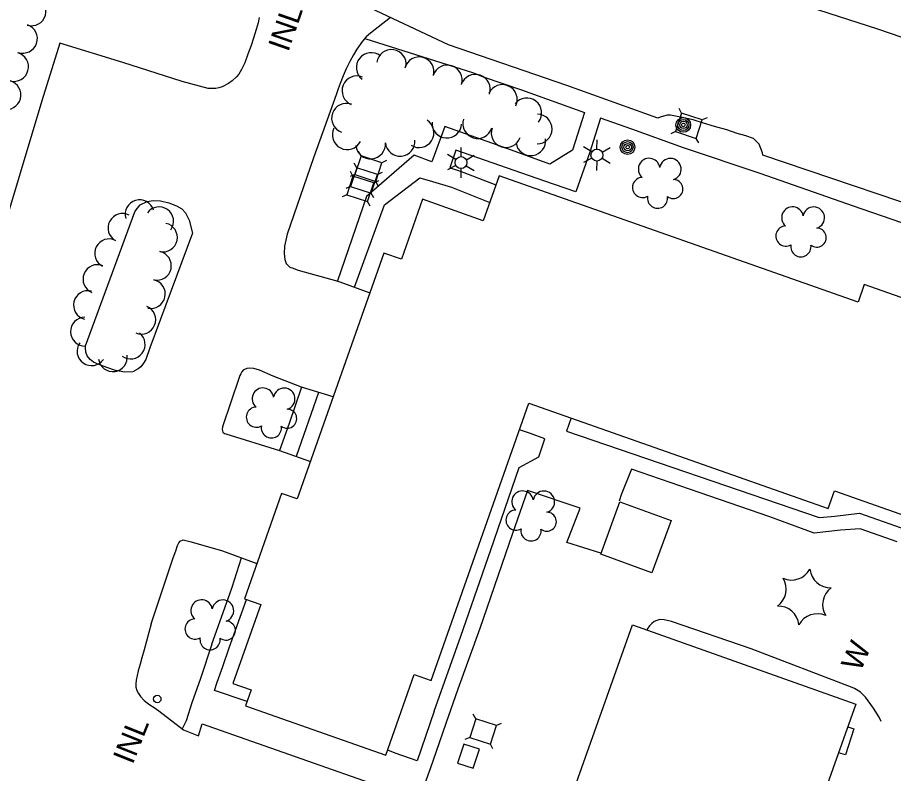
# Model space of a CAD drawing. Extents: x 189384 to 193282, y 256970 to 260388.
# Drawn here: x 190295.2 to 190536.2, y 258279 to 258486.9 of the extents above; entities that cross this region are included whole.
import ezdxf

# ---------------------------------------------------------------- set-up
doc = ezdxf.new("R2010")
doc.units = 0
for name, color, linetype in [('E_DWY', 7, 'Continuous'), ('E_LAND_Vegetation', 7, 'Continuous'), ('E_MISCPROP', 7, 'Continuous'), ('E_MISCPROP_HvyLine', 7, 'Continuous'), ('E_MISCPROP_Railing', 7, 'Continuous'), ('E_PATH_Sidewalk', 7, 'Continuous'), ('E_RDWY', 7, 'Continuous'), ('E_UTL_AboveGroundPipe', 7, 'Continuous')]:
    doc.layers.add(name, color=color, linetype=linetype)

# ---------------------------------------------------------------- blocks, each defined once
blk = doc.blocks.new('INL')
at = {"layer": 'E_MISCPROP_Railing'}
blk.add_text('INL', height=6, rotation=0, dxfattribs=at).set_placement((-5.79, -2.75))
blk = doc.blocks.new('PED')
at = {"layer": 'E_UTL_AboveGroundPipe'}
for p, q in [((-2.34, 2.71), (-3.29, 3.77)), ((3.06, 2.71), (4.02, 3.77)), ((-3.29, -4.35), (-2.34, -3.29)), ((4.02, -4.35), (3.06, -3.29))]:
    blk.add_line(p, q, dxfattribs=at)
blk.add_lwpolyline([(-2.34, -3.29), (3.06, -3.29), (3.06, 2.71), (-2.34, 2.71)], close=True, dxfattribs=at)
blk = doc.blocks.new('WAL_2')
at = {"layer": 'E_MISCPROP_Railing'}
blk.add_text('W', height=6, rotation=360, dxfattribs=at).set_placement((-2.3, -3.01))
blk = doc.blocks.new('TREE_9')
at = {"layer": 'E_LAND_Vegetation'}
for centre, radius, start, end in [((-1.47, 4.28), 2.78, 1.3947, 209.1677), ((3.57, 2.42), 2.97, 278.4238, 139.6577), ((-4.47, 0.2), 2.78, 78.0717, 279.0828), ((3.46, -3.43), 2.97, 196.0746, 79.0479), ((-2.01, -4.2), 2.61, 140.7799, 358.7125)]:
    blk.add_arc(centre, radius, start, end, dxfattribs=at)
blk = doc.blocks.new('LTP_8')
at = {"layer": 'E_MISCPROP'}
for p, q in [((-0.8, 1.43), (-2, 3.73)), ((0.9, 1.42), (2.27, 3.65)), ((-1.64, 0.07), (-4.24, 0.14)), ((-0.88, -1.42), (-2.24, -3.61)), ((0.76, -1.47), (2, -3.65)), ((1.64, -0.02), (4.16, -0.09))]:
    blk.add_line(p, q, dxfattribs=at)
blk.add_circle((0, 0), 1.64, dxfattribs=at)
blk = doc.blocks.new('POLE_8')
at = {"layer": 'E_MISCPROP'}
for centre, radius in [((-0.01, 0.02), 2.02), ((-0.01, 0.03), 1.52), ((0, -0.01), 1.01), ((0, 0), 0.502)]:
    blk.add_circle(centre, radius, dxfattribs=at)
blk = doc.blocks.new('POLE_9')
at = {"layer": 'E_MISCPROP'}
for centre, radius in [((-0.01, 0.02), 2.02), ((-0.01, 0.03), 1.52), ((0, -0.01), 1.01), ((0, 0), 0.502)]:
    blk.add_circle(centre, radius, dxfattribs=at)
blk = doc.blocks.new('TREE_10')
at = {"layer": 'E_LAND_Vegetation'}
for centre, radius, start, end in [((-1.47, 4.28), 2.78, 1.3947, 209.1677), ((3.57, 2.42), 2.97, 278.4238, 139.6577), ((-4.47, 0.2), 2.78, 78.0717, 279.0828), ((3.46, -3.43), 2.97, 196.0746, 79.0479), ((-2.01, -4.2), 2.61, 140.7799, 358.7125)]:
    blk.add_arc(centre, radius, start, end, dxfattribs=at)
blk = doc.blocks.new('PINEL_3')
at = {"layer": 'E_LAND_Vegetation'}
for centre, start, end in [((-8.14, 7.32), 275.2115, 0.9764), ((2.26, 10.71), 215.2115, 300.9764), ((10.41, 3.41), 155.2115, 240.9764), ((-10.4, -3.39), 335.2115, 60.9764), ((8.15, -7.3), 95.2115, 180.9764), ((-2.25, -10.7), 35.2115, 120.9764)]:
    blk.add_arc(centre, 5.72, start, end, dxfattribs=at)
blk = doc.blocks.new('INL_9')
at = {"layer": 'E_MISCPROP_Railing'}
blk.add_text('INL', height=6, rotation=0, dxfattribs=at).set_placement((-5.79, -2.75))

msp = doc.modelspace()

# ---------------------------------------------------------------- linework, layer by layer
at = {"layer": 'E_DWY'}
for points in [[(190361.68, 258486.97), (190361.43, 258485.51), (190360.91, 258483.62), (190360.18, 258481.22), (190359.48, 258479.26), (190358.61, 258476.84), (190357.73, 258474.5), (190356.86, 258472.64), (190356.08, 258471.32), (190355.48, 258470.61), (190354.25, 258469.48), (190353.24, 258468.77), (190351.53, 258467.91), (190350.57, 258467.59), (190349.78, 258467.38), (190347.69, 258467.41), (190340.56, 258469.35), (190324.2, 258474.54), (190306.89, 258479.9), (190301.94, 258464.02), (190289.65, 258423.29)], [(190397.83, 258486.92), (190392.36, 258482.59), (190391.17, 258481.58), (190390.14, 258480.46), (190388.6, 258478.25), (190387.6, 258476.67), (190386.59, 258474.82), (190385.59, 258472.86), (190384.77, 258470.89), (190384.02, 258468.81), (190383.45, 258467.36), (190382.89, 258465.67), (190376.64, 258448.33), (190369.4, 258427.35), (190368.68, 258424.07), (190368.59, 258422.03), (190368.79, 258420.41), (190369.13, 258419.3), (190369.64, 258418.71), (190370.16, 258418.31), (190371.04, 258417.95), (190371.65, 258417.75), (190372.44, 258417.44), (190383.29, 258414.44), (190383.88, 258414.2), (190392.16, 258411.21)], [(190331.6, 258396.11), (190330.56, 258392.87), (190329.92, 258391.85), (190329.13, 258390.87), (190328.44, 258390.35), (190326.92, 258389.49), (190324.74, 258389.37), (190322.23, 258389.81), (190319.83, 258390.7), (190317.6, 258391.49), (190316.15, 258392.15), (190315.21, 258392.9), (190314.37, 258393.84), (190314.04, 258394.93), (190313.92, 258396.06), (190313.95, 258396.65), (190327.48, 258433.48), (190327.9, 258434.08), (190328.99, 258435.41), (190330.85, 258436.31), (190332.53, 258436.65), (190334.52, 258436.5), (190336.86, 258435.92), (190338.99, 258435.16), (190340.46, 258434.35), (190341.44, 258433.19), (190342.48, 258431.21), (190343.34, 258427.59)], [(190343.34, 258427.59), (190331.59, 258396.09)], [(190382.07, 258382.57), (190373.38, 258385.23), (190365.51, 258388.33), (190361.8, 258389.92), (190360.22, 258390.4), (190359.03, 258390.51), (190358.34, 258390.37), (190357.68, 258390.16), (190357.31, 258389.94), (190356.92, 258389.46), (190356.65, 258388.96), (190356.42, 258388.45), (190356.18, 258387.94), (190351.65, 258374.31), (190351.53, 258373.58), (190351.73, 258372.91), (190352.15, 258372.56), (190352.57, 258372.4), (190367.33, 258367.85), (190375.83, 258364.85)], [(190332.03, 258320.2), (190338.05, 258338.33), (190338.75, 258340.28), (190339.26, 258341.74), (190339.59, 258342.47), (190339.97, 258342.94), (190340.8, 258343.26), (190343.02, 258342.75), (190351.58, 258340.25), (190361.09, 258336.8)], [(190332.03, 258320.2), (190330.03, 258313), (190329.47, 258310.83), (190328.97, 258309.08), (190328.45, 258307.22), (190328.1, 258305.96), (190327.86, 258304.67), (190327.78, 258303.66), (190327.8, 258302.77), (190328.04, 258301.8), (190328.49, 258300.97), (190329.1, 258300.21), (190330.03, 258299.12), (190330.89, 258298.4), (190331.59, 258297.91), (190332.82, 258297.16), (190334.11, 258296.26), (190340.85, 258291.03), (190344.97, 258289.35), (190346, 258292.65), (190397.16, 258274.68), (190408.43, 258270.5)]]:
    msp.add_lwpolyline(points, dxfattribs=at)
at = {"layer": 'E_LAND_Vegetation'}
for centre, radius, start, end in [((190299.06, 258488.67), 4, 253.578, 73.5627), ((190296.7, 258481.13), 4, 250.9326, 70.9173), ((190398.07, 258474.04), 4.08, 351.8745, 171.8592), ((190294.25, 258473.37), 4, 254.9512, 74.9359), ((190392.52, 258473.17), 4.08, 51.9125, 231.8972), ((190405.71, 258472), 4.08, 345.1606, 165.1452), ((190413.45, 258469.77), 4.08, 342.1744, 162.159), ((190388.58, 258466.78), 4.08, 67.7831, 247.7677), ((190421.16, 258467.2), 4.08, 341.104, 161.0887), ((190292.17, 258465.64), 4, 254.9512, 74.9359), ((190428.58, 258464.4), 4.08, 334.8032, 154.7879), ((190385.71, 258459.24), 4.08, 70.3814, 250.3661), ((190435.31, 258460.7), 4.08, 322.0593, 142.044), ((190405.67, 258455.24), 4.08, 237.5216, 57.5063), ((190421.77, 258457.75), 4.08, 163.2125, 343.1972), ((190438.18, 258456.29), 4.08, 269.1913, 89.1759), ((190385.9, 258454.69), 4.08, 153.0339, 333.0186), ((190413.31, 258457.88), 4.08, 176.6624, 356.6471), ((190429.61, 258455.25), 4.08, 161.5673, 341.5519), ((190436.39, 258453.02), 4.08, 187.8028, 7.7874), ((190392.35, 258452.11), 4.08, 185.2682, 5.2529), ((190400.48, 258452.86), 4.08, 185.2682, 5.2529), ((190328.82, 258432.81), 3.97, 16.4078, 196.3925), ((190334.18, 258430.88), 3.97, 324.3306, 144.3153), ((190324.09, 258429.06), 3.97, 61.7916, 241.7763), ((190335.23, 258426.43), 3.97, 257.9181, 77.9027), ((190320.43, 258422.07), 3.97, 63.2175, 243.2022), ((190333.57, 258418.66), 3.97, 257.9181, 77.9027), ((190317.22, 258414.98), 3.97, 67.685, 247.6696), ((190331.9, 258410.89), 3.97, 257.9181, 77.9027), ((190314.61, 258407.83), 3.97, 76.3298, 256.3145), ((190329.28, 258403.83), 3.97, 247.2933, 67.2779), ((190313.81, 258400.53), 3.97, 91.1441, 271.1288), ((190326.37, 258397), 3.97, 233.3371, 53.3218), ((190315.59, 258395.17), 3.97, 145.1413, 325.1259), ((190321.47, 258393.51), 3.97, 188.4778, 8.4625)]:
    msp.add_arc(centre, radius, start, end, dxfattribs=at)
at = {"layer": 'E_MISCPROP_HvyLine'}
msp.add_lwpolyline([(190556.52, 258403.48), (190528.12, 258413.48), (190526.42, 258408.64), (190427.7, 258443.42), (190423.34, 258431.04), (190406.63, 258436.93), (190400.82, 258420.43), (190396.01, 258422.13), (190372.19, 258354.51), (190367.86, 258356.03), (190357.66, 258327.08), (190362.14, 258325.5), (190354.48, 258303.75), (190359.5, 258301.99), (190357.97, 258297.65), (190396.56, 258284.05), (190404.37, 258306.23), (190408.98, 258304.6), (190435.86, 258380.89), (190518.21, 258351.88), (190519.92, 258356.75), (190565.21, 258340.79)], dxfattribs=at)
for points in [[(190460.89, 258353.75), (190474.99, 258348.62), (190469.74, 258334.17), (190455.64, 258339.29)], [(190464.41, 258319.89), (190525.78, 258298.05), (190504.87, 258239.32), (190512.95, 258236.44), (190478.83, 258140.59), (190464.76, 258145.6), (190470.78, 258162.5), (190410.31, 258184.02), (190408.82, 258179.84), (190391.38, 258186.05), (190396.77, 258201.2), (190400.52, 258199.86), (190413.48, 258236.27), (190422.67, 258233), (190433.87, 258264.46), (190443.47, 258261.04)], [(190416.23, 258281.87), (190420.56, 258280.44), (190422.28, 258285.66), (190417.95, 258287.09)]]:
    msp.add_lwpolyline(points, close=True, dxfattribs=at)
at = {"layer": 'E_MISCPROP_Railing'}
msp.add_lwpolyline([(190532.74, 258293.34), (190532.2, 258294.51), (190530.62, 258297.02), (190528.45, 258299.99), (190527.09, 258301.41), (190525.47, 258302.39), (190524.8, 258302.66), (190497.04, 258313.26), (190475.13, 258320.84), (190473.08, 258321.29), (190471.93, 258321.32), (190471.11, 258321.11), (190470.38, 258320.78), (190469.68, 258320.26), (190469.05, 258319.66), (190468.42, 258318.71), (190468.3, 258318.51)], dxfattribs=at)
msp.add_circle((190333.66, 258299.5), 1.03, dxfattribs=at)
at = {"layer": 'E_PATH_Sidewalk'}
for points in [[(190390.79, 258481.17), (190420.61, 258471.76), (190423.29, 258470.64), (190433.86, 258467.06), (190451.18, 258460.83), (190447.85, 258450.45), (190441.6, 258446.59), (190430.08, 258450.84), (190412.74, 258456.97), (190409.2, 258447.24), (190404.3, 258449.06), (190391.2, 258437.72), (190383.2, 258414.47)], [(190585.97, 258407.69), (190587.91, 258412.22), (190588.16, 258413.04), (190588.26, 258413.47), (190581.14, 258416.05), (190553.89, 258425.19), (190525.18, 258435.09), (190499.48, 258444), (190478.45, 258451.09), (190464.24, 258456.19), (190455.6, 258459.27), (190452.63, 258449.9), (190448.76, 258438.99), (190440.02, 258442.03), (190415.82, 258450.41), (190414.15, 258445.57), (190416.26, 258444.94), (190417.97, 258444.33), (190426.8, 258440.87)], [(190387.91, 258412.74), (190394.84, 258431.68), (190396.14, 258435.38), (190405.92, 258442.8), (190409.41, 258441.86), (190414.57, 258440.25), (190425.12, 258436.1)], [(190373.38, 258385.23), (190369.98, 258375.24), (190367.33, 258367.85)], [(190378.03, 258383.81), (190371.9, 258366.24)], [(190447.5, 258376.79), (190446.21, 258373.14), (190515.45, 258349.47), (190515.86, 258349.44), (190520, 258349.74), (190526.82, 258350.65), (190562.48, 258338.09), (190563.81, 258341.28)], [(190409.85, 258296.14), (190417.21, 258316.8), (190425.4, 258340.48), (190433.23, 258363.15), (190438.62, 258366.13), (190440.27, 258371.05), (190436.36, 258372.52), (190433.33, 258373.51), (190433.26, 258373.53)], [(190537.21, 258342.7), (190527, 258346.31), (190521.6, 258345.93), (190514.3, 258345.1), (190502.14, 258349.56), (190480.04, 258357.21), (190464.1, 258362.67), (190461.26, 258355.65), (190460.74, 258353.91)], [(190455.7, 258339.57), (190446.35, 258342.51), (190450.02, 258352.03), (190435.48, 258356.88), (190431.35, 258345.04), (190422.35, 258318.9), (190416.38, 258302.2), (190413.02, 258292.73)], [(190348.7, 258314.6), (190353.67, 258328.45), (190354.28, 258330.27), (190356.82, 258338.35)], [(190353.45, 258313.56), (190358.21, 258326.89)], [(190348.7, 258314.6), (190345.59, 258305.18), (190343.14, 258298.49), (190341.63, 258293.48), (190340.53, 258291.29)], [(190358.37, 258298.8), (190349.41, 258301.87), (190350.16, 258304.13), (190351.75, 258308.43), (190353.45, 258313.56)], [(190409.85, 258296.14), (190405.13, 258282.47), (190399.12, 258284.6), (190397.06, 258285.47)], [(190413.02, 258292.73), (190410.36, 258285.06), (190408.8, 258280.56), (190407.3, 258276.24), (190405.57, 258271.56)], [(190523.56, 258291.83), (190525.27, 258291.3), (190522.93, 258284.13), (190521.01, 258284.66)]]:
    msp.add_lwpolyline(points, dxfattribs=at)
at = {"layer": 'E_RDWY'}
for points in [[(190619.22, 258407.63), (190595.17, 258416.94), (190556.62, 258429.98), (190500.22, 258449.08), (190500.1, 258449.71), (190499.24, 258452.07), (190497.67, 258453.63), (190495.57, 258454.37), (190493.18, 258455.06), (190490.33, 258456), (190486.92, 258456.97), (190483.95, 258457.86), (190481.04, 258458.75), (190478.47, 258459.37), (190476.18, 258459.79), (190474.85, 258460.06), (190473.9, 258460.08), (190472.91, 258459.82), (190471.97, 258459.48), (190471.38, 258459.25), (190446.28, 258468.19), (190413.73, 258479.4), (190363.26, 258503.28)], [(190665.36, 258436.82), (190662.25, 258439.74), (190638.68, 258447.38), (190587.81, 258464.56), (190531.81, 258483.75), (190491.4, 258496.8)]]:
    msp.add_lwpolyline(points, dxfattribs=at)

# ---------------------------------------------------------------- block references
at = {"layer": 'E_LAND_Vegetation'}
for name, p, xscale, yscale, rotation in [('TREE_10', (190471.41, 258441.71), 1.0000013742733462, 1.0000013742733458, 90.72455605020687), ('TREE_10', (190510.84, 258428.36), 1.0000013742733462, 1.000001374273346, 90.7245553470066), ('TREE_9', (190365.2, 258378.54), 1.0000013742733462, 1.0000013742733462, 90.7245579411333), ('TREE_9', (190436.61, 258350.22), 1.0000013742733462, 1.0000013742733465, 90.72455666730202), ('PINEL_3', (190511.66, 258327.57), 1.0000013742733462, 1.0000013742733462, 90.72455532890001), ('TREE_9', (190348.34, 258320.26), 1.0000013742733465, 1.000001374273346, 90.72455823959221)]:
    msp.add_blockref(name, p, dxfattribs=dict(at, xscale=xscale, yscale=yscale, rotation=rotation))
at = {"layer": 'E_MISCPROP'}
for name, p, xscale, yscale, rotation in [('POLE_9', (190478.37, 258457.39), 1.0000013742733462, 1.0000013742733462, 90.72455592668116), ('LTP_8', (190417.22, 258447.04), 1.000001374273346, 1.0000013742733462, 90.72455701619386), ('LTP_8', (190454.6, 258449.1), 1.000001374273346, 1.0000013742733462, 90.72455635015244), ('POLE_8', (190463.04, 258451.29), 1.0000013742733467, 1.0000013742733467, 90.72455619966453)]:
    msp.add_blockref(name, p, dxfattribs=dict(at, xscale=xscale, yscale=yscale, rotation=rotation))
at = {"layer": 'E_MISCPROP_Railing'}
for name, p, rotation in [('INL', (190369, 258483.61), 70.77443565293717), ('INL_9', (190326.48, 258287.66), 68.2647296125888)]:
    msp.add_blockref(name, p, dxfattribs=dict(at, rotation=rotation))
at = {"layer": 'E_MISCPROP_Railing', "xscale": 1.0000010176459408, "yscale": 1.0000010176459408, "rotation": 66.78884337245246}
msp.add_blockref('WAL_2', (190525.21, 258310.04), dxfattribs=at)
at = {"layer": 'E_UTL_AboveGroundPipe'}
for p, xscale, yscale, rotation in [((190479.49, 258456.91), 1.0000015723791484, 1.0000015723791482, 71.74025867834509), ((190391.36, 258445.11), 1.0000015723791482, 1.0000015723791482, 71.74026024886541), ((190390.14, 258441.87), 1.0000015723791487, 1.0000015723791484, 71.74026027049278), ((190389.12, 258439.57), 1.0000015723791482, 1.0000015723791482, 71.74026028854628), ((190422.91, 258290.32), 1.0000015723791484, 1.000001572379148, 71.7402596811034)]:
    msp.add_blockref('PED', p, dxfattribs=dict(at, xscale=xscale, yscale=yscale, rotation=rotation))

doc.saveas('drawing.dxf')
